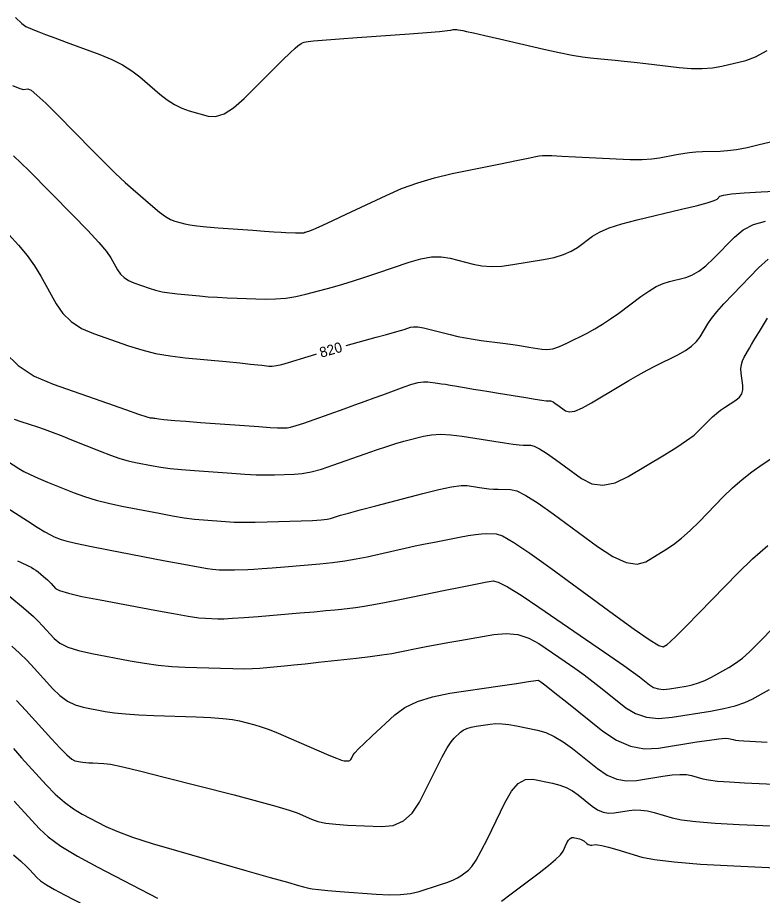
# Model space of a CAD drawing. Extents: x 2082232 to 2083549, y 592624 to 593832.
# Drawn here: x 2082707 to 2082758.1, y 593732 to 593792.1 of the extents above; entities that cross this region are included whole.
import ezdxf

# ---------------------------------------------------------------- set-up
doc = ezdxf.new("R2010")
doc.units = 0
doc.layers.add('DT_X_Contour_Major', color=7, linetype='Continuous')
doc.layers.add('DT_X_Contour_Minor', color=7, linetype='Continuous')

msp = doc.modelspace()

# ---------------------------------------------------------------- linework, layer by layer
at = {"layer": 'DT_X_Contour_Major'}
for points in [[(2082729.555, 593769.648), (2082731.62, 593770.209), (2082732.328, 593770.403), (2082732.882, 593770.558), (2082733.28, 593770.674), (2082733.523, 593770.751), (2082733.965, 593770.902), (2082734.173, 593770.936), (2082734.469, 593770.922), (2082734.851, 593770.861), (2082735.32, 593770.752), (2082736.687, 593770.4), (2082737.204, 593770.276), (2082737.732, 593770.167), (2082738.27, 593770.072), (2082738.819, 593769.993), (2082740.296, 593769.802), (2082740.823, 593769.732), (2082741.294, 593769.666), (2082741.71, 593769.602), (2082742.072, 593769.542), (2082742.962, 593769.386), (2082743.319, 593769.367), (2082743.724, 593769.43), (2082744.176, 593769.573), (2082744.675, 593769.797), (2082746.069, 593770.501), (2082746.596, 593770.785), (2082747.134, 593771.109), (2082747.682, 593771.471), (2082748.24, 593771.873), (2082749.742, 593772.999), (2082750.287, 593773.38), (2082750.796, 593773.681), (2082751.269, 593773.902), (2082751.705, 593774.041), (2082752.822, 593774.307), (2082753.255, 593774.462), (2082753.717, 593774.732), (2082754.209, 593775.114), (2082754.729, 593775.609), (2082756.157, 593777.08), (2082756.751, 593777.57), (2082757.462, 593777.934), (2082758.29, 593778.173)], [(2082706.442, 593777.251), (2082707.113, 593776.53), (2082707.703, 593775.813), (2082708.214, 593775.1), (2082708.644, 593774.39), (2082709.685, 593772.502), (2082710.138, 593771.844), (2082710.717, 593771.284), (2082711.423, 593770.824), (2082712.254, 593770.462), (2082714.638, 593769.628), (2082715.552, 593769.342), (2082716.505, 593769.11), (2082717.497, 593768.931), (2082718.528, 593768.805), (2082721.331, 593768.541), (2082722.273, 593768.451), (2082722.996, 593768.38), (2082723.501, 593768.327), (2082723.788, 593768.293), (2082724.26, 593768.227), (2082724.478, 593768.224), (2082724.777, 593768.267), (2082725.156, 593768.355), (2082725.616, 593768.487), (2082726.95, 593768.901), (2082727.485, 593769.064), (2082727.534, 593769.078)], [(2082707.05, 593754.902), (2082707.253, 593754.796), (2082707.776, 593754.548), (2082707.965, 593754.453), (2082708.14, 593754.353), (2082708.301, 593754.247), (2082708.448, 593754.136), (2082708.822, 593753.833), (2082708.959, 593753.717), (2082709.091, 593753.598), (2082709.216, 593753.474), (2082709.337, 593753.347), (2082709.649, 593753.002), (2082709.928, 593752.856), (2082710.529, 593752.676), (2082711.453, 593752.462), (2082712.7, 593752.215), (2082716.455, 593751.51), (2082717.727, 593751.278), (2082718.728, 593751.108), (2082719.456, 593751.002), (2082719.913, 593750.96), (2082720.768, 593750.931), (2082721.181, 593750.933), (2082721.781, 593750.96), (2082722.567, 593751.012), (2082723.539, 593751.09), (2082726.379, 593751.33), (2082727.356, 593751.414), (2082728.157, 593751.486), (2082728.782, 593751.545), (2082729.231, 593751.591), (2082730.193, 593751.699), (2082730.654, 593751.764), (2082731.316, 593751.878), (2082732.179, 593752.041), (2082733.243, 593752.252), (2082736.347, 593752.882), (2082737.392, 593753.093), (2082738.196, 593753.253), (2082738.76, 593753.364), (2082739.085, 593753.424), (2082739.63, 593753.518), (2082739.979, 593753.433), (2082740.618, 593753.105), (2082741.546, 593752.535), (2082742.765, 593751.723), (2082746.399, 593749.236), (2082747.625, 593748.394), (2082748.575, 593747.733), (2082749.249, 593747.253), (2082749.649, 593746.954), (2082750.346, 593746.397), (2082750.628, 593746.223), (2082750.95, 593746.119), (2082751.313, 593746.083), (2082751.716, 593746.117), (2082752.845, 593746.301), (2082753.272, 593746.392), (2082753.704, 593746.528), (2082754.142, 593746.709), (2082754.587, 593746.936), (2082755.779, 593747.599), (2082756.234, 593747.882), (2082756.707, 593748.236), (2082757.196, 593748.66), (2082757.703, 593749.155), (2082759.075, 593750.566)], [(2082706.814, 593738.43), (2082707.272, 593737.937), (2082708.54, 593736.54), (2082709.147, 593735.983), (2082710.018, 593735.358), (2082711.153, 593734.667), (2082712.552, 593733.907), (2082716.634, 593731.793)], [(2082740.198, 593731.592), (2082740.864, 593732.076), (2082742.777, 593733.515), (2082743.418, 593734.014), (2082743.904, 593734.43), (2082744.237, 593734.764), (2082744.417, 593735.016), (2082744.689, 593735.577), (2082744.794, 593735.758), (2082744.901, 593735.88), (2082745.012, 593735.944), (2082745.126, 593735.949), (2082745.435, 593735.885), (2082745.547, 593735.856), (2082745.651, 593735.816), (2082745.747, 593735.765), (2082745.834, 593735.704), (2082746.057, 593735.526), (2082746.141, 593735.47), (2082746.226, 593735.433), (2082746.312, 593735.417), (2082746.399, 593735.422), (2082746.633, 593735.46), (2082746.791, 593735.448), (2082747.087, 593735.386), (2082747.523, 593735.274), (2082748.099, 593735.11), (2082749.819, 593734.606), (2082750.696, 593734.427), (2082752.04, 593734.266), (2082753.849, 593734.123), (2082756.124, 593733.999), (2082762.812, 593733.692)]]:
    msp.add_lwpolyline(points, dxfattribs=at)
at = {"layer": 'DT_X_Contour_Minor'}
for points in [[(2082706.907, 593792.114), (2082707.33, 593791.699), (2082707.618, 593791.5), (2082708.206, 593791.261), (2082708.507, 593791.142), (2082708.969, 593790.965), (2082709.592, 593790.73), (2082710.376, 593790.436), (2082712.681, 593789.575), (2082713.502, 593789.238), (2082714.233, 593788.871), (2082714.877, 593788.475), (2082715.432, 593788.05), (2082716.794, 593786.877), (2082717.302, 593786.475), (2082717.804, 593786.149), (2082718.301, 593785.899), (2082718.792, 593785.724), (2082720.093, 593785.358), (2082720.614, 593785.331), (2082721.199, 593785.525), (2082721.849, 593785.94), (2082722.565, 593786.574), (2082724.558, 593788.562), (2082725.223, 593789.221), (2082725.725, 593789.709), (2082726.062, 593790.026), (2082726.236, 593790.171), (2082726.479, 593790.331), (2082726.576, 593790.385), (2082726.687, 593790.427), (2082726.809, 593790.458), (2082726.945, 593790.477), (2082727.323, 593790.513), (2082727.616, 593790.537), (2082728.211, 593790.583), (2082729.107, 593790.651), (2082730.306, 593790.741), (2082733.904, 593791.009), (2082735.093, 593791.099), (2082735.959, 593791.169), (2082736.504, 593791.217), (2082736.727, 593791.244), (2082736.892, 593791.29), (2082736.96, 593791.302), (2082737.042, 593791.304), (2082737.136, 593791.297), (2082737.244, 593791.28), (2082737.55, 593791.221), (2082737.793, 593791.169), (2082738.293, 593791.057), (2082739.05, 593790.886), (2082740.063, 593790.655), (2082743.11, 593789.959), (2082744.165, 593789.726), (2082745.048, 593789.547), (2082745.758, 593789.424), (2082746.295, 593789.356), (2082747.497, 593789.249), (2082747.998, 593789.201), (2082748.598, 593789.137), (2082749.299, 593789.058), (2082750.099, 593788.964), (2082752.367, 593788.692), (2082753.188, 593788.622), (2082753.95, 593788.614), (2082754.654, 593788.668), (2082755.298, 593788.785), (2082756.939, 593789.18), (2082757.611, 593789.423), (2082758.398, 593789.854)], [(2082706.692, 593787.452), (2082707.207, 593787.253), (2082707.454, 593787.197), (2082707.755, 593787.237), (2082707.966, 593787.137), (2082708.373, 593786.804), (2082708.976, 593786.24), (2082709.775, 593785.444), (2082712.168, 593783.011), (2082713.016, 593782.159), (2082713.765, 593781.428), (2082714.414, 593780.816), (2082714.965, 593780.325), (2082716.301, 593779.175), (2082716.771, 593778.788), (2082717.18, 593778.492), (2082717.529, 593778.285), (2082717.816, 593778.168), (2082718.5, 593777.976), (2082718.836, 593777.905), (2082719.329, 593777.837), (2082719.98, 593777.77), (2082720.789, 593777.706), (2082723.156, 593777.538), (2082723.964, 593777.482), (2082724.612, 593777.44), (2082725.1, 593777.412), (2082725.428, 593777.397), (2082726.091, 593777.377), (2082726.312, 593777.371), (2082726.479, 593777.369), (2082726.592, 593777.372), (2082726.65, 593777.378), (2082726.733, 593777.401), (2082726.773, 593777.413), (2082726.833, 593777.432), (2082726.911, 593777.458), (2082727.008, 593777.491), (2082727.292, 593777.589), (2082727.514, 593777.682), (2082727.966, 593777.887), (2082728.648, 593778.205), (2082729.56, 593778.636), (2082732.299, 593779.935), (2082733.353, 593780.393), (2082734.46, 593780.794), (2082735.62, 593781.136), (2082736.833, 593781.42), (2082740.138, 593782.1), (2082741.233, 593782.325), (2082742.039, 593782.489), (2082742.556, 593782.592), (2082742.784, 593782.636), (2082743.006, 593782.67), (2082743.209, 593782.674), (2082743.654, 593782.661), (2082744.339, 593782.63), (2082745.265, 593782.583), (2082748.056, 593782.432), (2082749.026, 593782.394), (2082749.844, 593782.392), (2082750.509, 593782.425), (2082751.022, 593782.496), (2082752.186, 593782.731), (2082752.624, 593782.809), (2082753.067, 593782.869), (2082753.515, 593782.909), (2082753.967, 593782.93), (2082755.177, 593782.96), (2082755.685, 593782.996), (2082756.301, 593783.083), (2082757.024, 593783.221), (2082757.855, 593783.409), (2082760.214, 593783.977)], [(2082706.77, 593782.644), (2082707.814, 593781.646), (2082710.829, 593778.583), (2082711.839, 593777.538), (2082712.61, 593776.704), (2082713.141, 593776.078), (2082713.433, 593775.662), (2082713.891, 593774.832), (2082714.09, 593774.542), (2082714.345, 593774.296), (2082714.655, 593774.093), (2082715.02, 593773.934), (2082716.069, 593773.568), (2082716.484, 593773.441), (2082716.944, 593773.335), (2082717.449, 593773.25), (2082717.997, 593773.185), (2082719.52, 593773.042), (2082720.109, 593772.992), (2082720.734, 593772.95), (2082721.396, 593772.916), (2082722.093, 593772.89), (2082724.001, 593772.831), (2082724.712, 593772.835), (2082725.416, 593772.891), (2082726.112, 593772.999), (2082726.8, 593773.159), (2082728.625, 593773.655), (2082729.327, 593773.854), (2082730.066, 593774.077), (2082730.842, 593774.325), (2082731.653, 593774.598), (2082733.867, 593775.359), (2082734.666, 593775.59), (2082735.403, 593775.712), (2082736.079, 593775.725), (2082736.694, 593775.629), (2082738.25, 593775.228), (2082738.859, 593775.113), (2082739.517, 593775.068), (2082740.226, 593775.093), (2082740.985, 593775.188), (2082743.074, 593775.535), (2082743.808, 593775.684), (2082744.442, 593775.874), (2082744.975, 593776.102), (2082745.409, 593776.37), (2082746.432, 593777.136), (2082746.91, 593777.422), (2082747.579, 593777.703), (2082748.438, 593777.981), (2082749.487, 593778.254), (2082752.537, 593778.979), (2082753.548, 593779.226), (2082754.29, 593779.425), (2082754.766, 593779.575), (2082754.974, 593779.676), (2082755.173, 593779.881), (2082755.405, 593779.957), (2082755.954, 593780.031), (2082756.819, 593780.103), (2082758, 593780.173), (2082761.57, 593780.357)], [(2082706.187, 593769.146), (2082707.09, 593768.273), (2082708.191, 593767.554), (2082709.487, 593766.989), (2082713.207, 593765.689), (2082714.437, 593765.261), (2082715.334, 593764.954), (2082715.9, 593764.767), (2082716.134, 593764.701), (2082716.315, 593764.684), (2082716.391, 593764.676), (2082716.483, 593764.665), (2082716.591, 593764.651), (2082716.715, 593764.634), (2082717.066, 593764.585), (2082717.322, 593764.558), (2082717.827, 593764.515), (2082718.579, 593764.457), (2082719.581, 593764.382), (2082722.582, 593764.162), (2082723.585, 593764.09), (2082724.343, 593764.04), (2082724.857, 593764.012), (2082725.125, 593764.006), (2082725.516, 593764.018), (2082725.741, 593764.056), (2082726.122, 593764.163), (2082726.661, 593764.337), (2082727.356, 593764.58), (2082729.419, 593765.316), (2082730.164, 593765.583), (2082730.855, 593765.832), (2082731.489, 593766.062), (2082732.069, 593766.274), (2082733.539, 593766.815), (2082734.053, 593766.989), (2082734.493, 593767.103), (2082734.857, 593767.159), (2082735.147, 593767.156), (2082735.819, 593767.069), (2082736.082, 593767.033), (2082736.367, 593766.99), (2082736.674, 593766.94), (2082737.003, 593766.884), (2082737.909, 593766.725), (2082738.295, 593766.659), (2082738.772, 593766.579), (2082739.34, 593766.487), (2082739.999, 593766.381), (2082741.88, 593766.08), (2082742.504, 593765.982), (2082742.966, 593765.911), (2082743.265, 593765.869), (2082743.403, 593765.854), (2082743.552, 593765.852), (2082743.626, 593765.833), (2082743.736, 593765.778), (2082743.881, 593765.686), (2082744.061, 593765.559), (2082744.59, 593765.17), (2082744.851, 593765.095), (2082745.236, 593765.161), (2082745.746, 593765.369), (2082746.38, 593765.719), (2082748.237, 593766.84), (2082748.917, 593767.244), (2082749.565, 593767.614), (2082750.181, 593767.951), (2082750.765, 593768.255), (2082752.278, 593769.02), (2082752.799, 593769.312), (2082753.228, 593769.614), (2082753.563, 593769.928), (2082753.806, 593770.251), (2082754.329, 593771.129), (2082754.584, 593771.502), (2082754.955, 593771.963), (2082755.442, 593772.513), (2082756.045, 593773.151), (2082757.809, 593774.97), (2082758.472, 593775.571)], [(2082706.816, 593764.593), (2082707.264, 593764.433), (2082708.405, 593764.066), (2082708.871, 593763.908), (2082709.416, 593763.711), (2082710.039, 593763.474), (2082710.74, 593763.197), (2082712.713, 593762.405), (2082713.418, 593762.134), (2082714.053, 593761.915), (2082714.619, 593761.749), (2082715.114, 593761.634), (2082716.343, 593761.396), (2082716.865, 593761.31), (2082717.511, 593761.228), (2082718.28, 593761.151), (2082719.173, 593761.078), (2082721.718, 593760.891), (2082722.616, 593760.832), (2082723.403, 593760.794), (2082724.077, 593760.778), (2082724.64, 593760.783), (2082725.991, 593760.825), (2082726.537, 593760.875), (2082727.163, 593760.996), (2082727.869, 593761.186), (2082728.654, 593761.446), (2082730.855, 593762.232), (2082731.64, 593762.506), (2082732.345, 593762.74), (2082732.969, 593762.933), (2082733.513, 593763.085), (2082734.857, 593763.438), (2082735.4, 593763.537), (2082736.022, 593763.571), (2082736.721, 593763.539), (2082737.498, 593763.441), (2082739.676, 593763.094), (2082740.414, 593762.979), (2082740.995, 593762.897), (2082741.42, 593762.847), (2082741.687, 593762.828), (2082742.19, 593762.821), (2082742.439, 593762.758), (2082742.807, 593762.572), (2082743.296, 593762.264), (2082743.903, 593761.835), (2082745.683, 593760.526), (2082746.384, 593760.167), (2082747.15, 593760.071), (2082747.983, 593760.238), (2082748.881, 593760.669), (2082751.364, 593762.169), (2082752.211, 593762.693), (2082752.888, 593763.142), (2082753.396, 593763.516), (2082753.734, 593763.814), (2082754.409, 593764.509), (2082754.667, 593764.761), (2082754.933, 593764.994), (2082755.207, 593765.209), (2082755.49, 593765.406), (2082756.255, 593765.908), (2082756.5, 593766.112), (2082756.664, 593766.347), (2082756.745, 593766.614), (2082756.744, 593766.912), (2082756.63, 593767.75), (2082756.611, 593768.053), (2082756.636, 593768.337), (2082756.707, 593768.6), (2082756.823, 593768.842), (2082757.192, 593769.462), (2082757.338, 593769.708), (2082757.501, 593769.982), (2082757.681, 593770.282), (2082757.876, 593770.61), (2082758.42, 593771.521)], [(2082706.352, 593761.721), (2082707.129, 593761.222), (2082707.47, 593761.024), (2082707.909, 593760.804), (2082708.447, 593760.562), (2082709.084, 593760.297), (2082710.914, 593759.563), (2082711.634, 593759.299), (2082712.421, 593759.058), (2082713.276, 593758.839), (2082714.197, 593758.643), (2082716.746, 593758.151), (2082717.652, 593757.984), (2082718.461, 593757.853), (2082719.172, 593757.758), (2082719.786, 593757.699), (2082721.292, 593757.588), (2082721.894, 593757.555), (2082722.572, 593757.54), (2082723.325, 593757.541), (2082724.154, 593757.56), (2082726.466, 593757.632), (2082727.243, 593757.662), (2082727.84, 593757.699), (2082728.257, 593757.742), (2082728.495, 593757.791), (2082728.889, 593757.932), (2082729.169, 593758.018), (2082729.714, 593758.169), (2082730.523, 593758.387), (2082731.598, 593758.67), (2082734.815, 593759.514), (2082735.909, 593759.784), (2082736.782, 593759.963), (2082737.431, 593760.05), (2082737.857, 593760.046), (2082738.698, 593759.912), (2082739.014, 593759.867), (2082739.331, 593759.834), (2082739.65, 593759.812), (2082739.971, 593759.802), (2082740.828, 593759.791), (2082741.252, 593759.683), (2082741.879, 593759.366), (2082742.71, 593758.843), (2082743.745, 593758.111), (2082746.776, 593755.882), (2082747.835, 593755.19), (2082748.739, 593754.784), (2082749.488, 593754.666), (2082750.082, 593754.834), (2082751.458, 593755.665), (2082751.987, 593756.018), (2082752.543, 593756.453), (2082753.127, 593756.97), (2082753.737, 593757.57), (2082755.399, 593759.28), (2082756.033, 593759.899), (2082756.687, 593760.473), (2082757.362, 593761.002), (2082758.057, 593761.487), (2082759.939, 593762.721)], [(2082705.747, 593758.903), (2082707.716, 593757.638), (2082708.385, 593757.214), (2082708.913, 593756.891), (2082709.301, 593756.669), (2082709.549, 593756.547), (2082710.024, 593756.356), (2082710.361, 593756.259), (2082711.016, 593756.109), (2082711.989, 593755.907), (2082713.28, 593755.653), (2082717.148, 593754.906), (2082718.439, 593754.659), (2082719.411, 593754.479), (2082720.065, 593754.366), (2082720.399, 593754.32), (2082720.865, 593754.286), (2082721.061, 593754.276), (2082721.3, 593754.272), (2082721.581, 593754.274), (2082721.904, 593754.281), (2082722.823, 593754.31), (2082723.238, 593754.329), (2082723.794, 593754.366), (2082724.49, 593754.419), (2082725.327, 593754.49), (2082727.745, 593754.7), (2082728.628, 593754.789), (2082729.464, 593754.899), (2082730.252, 593755.03), (2082730.992, 593755.181), (2082732.902, 593755.612), (2082733.61, 593755.768), (2082734.298, 593755.916), (2082734.968, 593756.056), (2082735.62, 593756.186), (2082737.332, 593756.521), (2082737.927, 593756.63), (2082738.427, 593756.707), (2082738.833, 593756.752), (2082739.144, 593756.765), (2082739.847, 593756.755), (2082740.279, 593756.605), (2082741.046, 593756.16), (2082742.149, 593755.42), (2082743.587, 593754.387), (2082747.869, 593751.238), (2082749.287, 593750.213), (2082750.328, 593749.498), (2082750.993, 593749.093), (2082751.282, 593748.999), (2082751.551, 593749.161), (2082751.763, 593749.342), (2082752.199, 593749.763), (2082752.857, 593750.424), (2082753.739, 593751.326), (2082756.388, 593754.05), (2082757.398, 593755.036), (2082758.441, 593755.951)], [(2082706.503, 593752.446), (2082707.452, 593751.677), (2082707.8, 593751.384), (2082708.134, 593751.081), (2082708.454, 593750.767), (2082708.759, 593750.444), (2082709.553, 593749.568), (2082709.937, 593749.258), (2082710.493, 593748.983), (2082711.222, 593748.744), (2082712.123, 593748.541), (2082714.754, 593748.047), (2082715.731, 593747.881), (2082716.686, 593747.754), (2082717.62, 593747.666), (2082718.532, 593747.616), (2082720.938, 593747.535), (2082721.783, 593747.513), (2082722.514, 593747.508), (2082723.13, 593747.52), (2082723.633, 593747.549), (2082724.822, 593747.65), (2082725.334, 593747.696), (2082725.979, 593747.761), (2082726.758, 593747.844), (2082727.669, 593747.944), (2082730.277, 593748.237), (2082731.196, 593748.345), (2082731.997, 593748.452), (2082732.68, 593748.558), (2082733.245, 593748.661), (2082734.594, 593748.935), (2082735.146, 593749.043), (2082735.79, 593749.164), (2082736.526, 593749.297), (2082737.353, 593749.441), (2082739.683, 593749.843), (2082740.531, 593749.918), (2082741.328, 593749.84), (2082742.074, 593749.61), (2082742.769, 593749.228), (2082744.555, 593748.006), (2082745.216, 593747.545), (2082745.863, 593747.077), (2082746.493, 593746.603), (2082747.108, 593746.122), (2082748.726, 593744.831), (2082749.38, 593744.427), (2082750.128, 593744.184), (2082750.97, 593744.103), (2082751.905, 593744.182), (2082754.525, 593744.607), (2082755.44, 593744.777), (2082756.22, 593744.97), (2082756.866, 593745.184), (2082757.378, 593745.42), (2082758.563, 593746.079)], [(2082706.642, 593749.051), (2082707.178, 593748.564), (2082707.691, 593748.06), (2082708.181, 593747.541), (2082709.457, 593746.135), (2082709.946, 593745.66), (2082710.457, 593745.291), (2082710.99, 593745.027), (2082711.545, 593744.868), (2082713.054, 593744.584), (2082713.685, 593744.487), (2082714.449, 593744.407), (2082715.343, 593744.344), (2082716.37, 593744.298), (2082719.283, 593744.2), (2082720.287, 593744.155), (2082721.117, 593744.094), (2082721.773, 593744.017), (2082722.253, 593743.925), (2082723.301, 593743.657), (2082723.741, 593743.527), (2082724.276, 593743.338), (2082724.905, 593743.089), (2082725.63, 593742.781), (2082727.687, 593741.881), (2082728.373, 593741.585), (2082728.89, 593741.373), (2082729.236, 593741.244), (2082729.411, 593741.199), (2082729.652, 593741.188), (2082729.737, 593741.196), (2082729.811, 593741.228), (2082729.873, 593741.283), (2082729.924, 593741.362), (2082730.046, 593741.605), (2082730.16, 593741.753), (2082730.41, 593742.015), (2082730.798, 593742.392), (2082731.322, 593742.883), (2082732.903, 593744.346), (2082733.583, 593744.85), (2082734.437, 593745.264), (2082735.465, 593745.59), (2082736.668, 593745.826), (2082740.107, 593746.336), (2082741.238, 593746.503), (2082742.05, 593746.621), (2082742.545, 593746.691), (2082742.722, 593746.712), (2082742.77, 593746.702), (2082742.902, 593746.606), (2082743.263, 593746.325), (2082743.851, 593745.859), (2082744.668, 593745.209), (2082747.15, 593743.23), (2082748.086, 593742.6), (2082749.035, 593742.196), (2082749.996, 593742.017), (2082750.968, 593742.063), (2082753.577, 593742.487), (2082754.447, 593742.621), (2082755.102, 593742.708), (2082755.542, 593742.746), (2082755.765, 593742.736), (2082756.075, 593742.646), (2082756.233, 593742.613), (2082756.474, 593742.584), (2082756.8, 593742.559), (2082757.209, 593742.536), (2082758.411, 593742.481)], [(2082706.972, 593745.318), (2082707.604, 593744.638), (2082709.36, 593742.701), (2082709.955, 593742.062), (2082710.421, 593741.598), (2082710.758, 593741.309), (2082710.967, 593741.194), (2082711.353, 593741.122), (2082711.514, 593741.097), (2082711.71, 593741.076), (2082711.938, 593741.06), (2082712.201, 593741.048), (2082712.946, 593741.023), (2082713.414, 593740.958), (2082714.261, 593740.78), (2082715.487, 593740.49), (2082717.091, 593740.087), (2082721.874, 593738.865), (2082723.49, 593738.443), (2082724.749, 593738.096), (2082725.653, 593737.823), (2082726.2, 593737.625), (2082727.185, 593737.194), (2082727.616, 593737.048), (2082728.172, 593736.933), (2082728.853, 593736.85), (2082729.658, 593736.797), (2082731.971, 593736.7), (2082732.785, 593736.776), (2082733.49, 593737.08), (2082734.088, 593737.611), (2082734.578, 593738.368), (2082735.742, 593740.691), (2082736.144, 593741.472), (2082736.48, 593742.075), (2082736.748, 593742.498), (2082736.948, 593742.742), (2082737.394, 593743.155), (2082737.586, 593743.297), (2082737.827, 593743.414), (2082738.117, 593743.505), (2082738.456, 593743.572), (2082739.426, 593743.716), (2082739.811, 593743.749), (2082740.242, 593743.741), (2082740.716, 593743.691), (2082741.235, 593743.599), (2082742.678, 593743.3), (2082743.232, 593743.137), (2082743.814, 593742.873), (2082744.422, 593742.507), (2082745.057, 593742.041), (2082746.785, 593740.662), (2082747.438, 593740.223), (2082748.099, 593739.942), (2082748.768, 593739.817), (2082749.445, 593739.849), (2082751.262, 593740.144), (2082751.895, 593740.23), (2082752.431, 593740.267), (2082752.869, 593740.255), (2082753.21, 593740.194), (2082753.989, 593739.966), (2082754.387, 593739.885), (2082754.996, 593739.811), (2082755.816, 593739.747), (2082756.847, 593739.69), (2082759.878, 593739.551)], [(2082706.757, 593742.033), (2082707.322, 593741.411), (2082709.002, 593739.561), (2082709.629, 593738.914), (2082710.25, 593738.363), (2082710.866, 593737.906), (2082711.475, 593737.544), (2082713.093, 593736.706), (2082713.85, 593736.367), (2082714.908, 593735.977), (2082716.266, 593735.536), (2082717.925, 593735.045), (2082722.751, 593733.669), (2082724.351, 593733.213), (2082725.533, 593732.877), (2082726.295, 593732.661), (2082726.639, 593732.565), (2082726.998, 593732.469), (2082727.233, 593732.429), (2082727.667, 593732.38), (2082728.301, 593732.321), (2082729.135, 593732.254), (2082731.624, 593732.062), (2082732.507, 593732.02), (2082733.29, 593732.037), (2082733.971, 593732.114), (2082734.551, 593732.25), (2082735.965, 593732.693), (2082736.453, 593732.857), (2082736.858, 593733.016), (2082737.179, 593733.171), (2082737.418, 593733.321), (2082737.942, 593733.716), (2082738.17, 593733.961), (2082738.461, 593734.399), (2082738.815, 593735.031), (2082739.232, 593735.856), (2082740.428, 593738.315), (2082740.884, 593739.109), (2082741.355, 593739.646), (2082741.841, 593739.925), (2082742.342, 593739.948), (2082743.697, 593739.667), (2082744.188, 593739.538), (2082744.642, 593739.363), (2082745.062, 593739.141), (2082745.445, 593738.872), (2082746.421, 593738.094), (2082746.789, 593737.847), (2082747.162, 593737.688), (2082747.54, 593737.617), (2082747.922, 593737.635), (2082748.948, 593737.802), (2082749.343, 593737.839), (2082749.759, 593737.827), (2082750.196, 593737.765), (2082750.654, 593737.652), (2082751.904, 593737.286), (2082752.542, 593737.156), (2082753.518, 593737.039), (2082754.833, 593736.935), (2082756.486, 593736.844), (2082761.345, 593736.622)], [(2082706.763, 593734.759), (2082707.274, 593734.313), (2082707.651, 593733.967), (2082707.894, 593733.722), (2082708.366, 593733.203), (2082708.617, 593732.982), (2082709.017, 593732.71), (2082709.567, 593732.387), (2082710.266, 593732.012), (2082712.328, 593730.944)]]:
    msp.add_lwpolyline(points, dxfattribs=at)

# ---------------------------------------------------------------- texts
at = {"layer": 'DT_X_Contour_Major'}
msp.add_text('820', height=0.7, rotation=15.75343, dxfattribs=at).set_placement((2082727.848, 593768.808))

doc.saveas('drawing.dxf')
